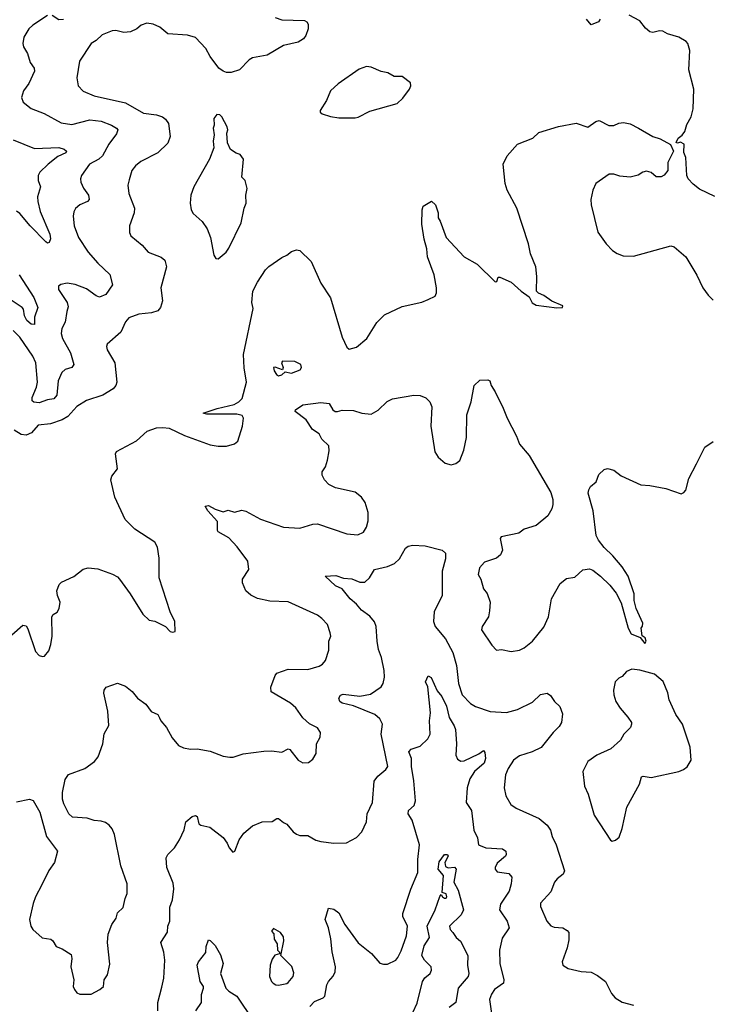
# Model space of a CAD drawing. Extents: x 2087054 to 2277909, y 548907 to 753496.
# Tile 315 of 444: x 2191355 to 2195598, y 689515 to 695562. Entities that reach past the tile are written whole.
import ezdxf

# ---------------------------------------------------------------- set-up
doc = ezdxf.new("R2010")
doc.units = 0

msp = doc.modelspace()

# ---------------------------------------------------------------- linework, layer by layer
at = {"layer": '0CON20XD'}
for points in [[(2191525, 695588.1), (2191435, 695527.5), (2191411.5, 695505), (2191381.1, 695455), (2191373.3, 695415), (2191378.6, 695395), (2191403.1, 695355), (2191419.3, 695299.3), (2191444.3, 695265), (2191446.9, 695245), (2191410.5, 695169.5), (2191378.2, 695125), (2191365.6, 695085), (2191375.8, 695055), (2191425, 695017.5), (2191505, 694986.4), (2191609.4, 694929.4), (2191675, 694918.5), (2191785, 694946.9), (2191855, 694938.2), (2191918, 694915), (2191949.2, 694895), (2191957.5, 694885), (2191949.3, 694860.7), (2191903.2, 694796.8), (2191864.4, 694725), (2191840.8, 694705), (2191784.3, 694675), (2191735.5, 694604.5), (2191728.6, 694585), (2191731.1, 694565), (2191747.2, 694527.2), (2191776.9, 694485), (2191781.7, 694458.3), (2191772, 694445), (2191724.5, 694425.5), (2191698.1, 694401.9), (2191687.1, 694382.9), (2191682.9, 694355), (2191688.9, 694295), (2191715.5, 694225), (2191775.2, 694135.2), (2191835, 694066.9), (2191907.9, 693997.9), (2191925.7, 693934.3), (2191885, 693874), (2191845, 693858), (2191825, 693865.7), (2191765, 693908.5), (2191695, 693936.4), (2191646.8, 693943.2), (2191606.7, 693935), (2191594, 693925), (2191592.5, 693905), (2191646.7, 693825), (2191651.9, 693798.1), (2191645, 693770), (2191634.4, 693705), (2191613.1, 693665), (2191608.9, 693635), (2191617.5, 693605), (2191666.8, 693515), (2191687.5, 693445), (2191674.4, 693425.6), (2191635, 693413.1), (2191614.6, 693395.4), (2191592.2, 693345), (2191583.2, 693255), (2191565, 693232.5), (2191525, 693227.6), (2191475, 693209.8), (2191442.8, 693212.8), (2191431.9, 693221.9), (2191432.5, 693242.5), (2191458.2, 693305), (2191463.7, 693335), (2191454.8, 693454.8), (2191435.3, 693495), (2191355, 693611.8), (2191315, 693652.2)], [(2192925, 695575.6), (2192965, 695561.4), (2193105, 695556.7), (2193119.3, 695549.3), (2193127.5, 695535), (2193127.5, 695505), (2193112.5, 695465), (2193097.5, 695445), (2193065, 695423.8), (2192975, 695402.9), (2192875.3, 695344.7), (2192785, 695328.1), (2192765, 695315.7), (2192705, 695253.8), (2192655, 695237.5), (2192625, 695237.8), (2192604, 695245), (2192578.6, 695265), (2192525.9, 695335.9), (2192497.5, 695385), (2192435, 695452.3), (2192385, 695467.2), (2192265, 695474.3), (2192215, 695516.9), (2192175, 695534.4), (2192135, 695541.4), (2192102, 695528), (2192073.8, 695505), (2192035, 695487.1), (2191995, 695482.9), (2191945, 695495.8), (2191923.9, 695493.9), (2191861.3, 695468.7), (2191825, 695434), (2191793.3, 695415), (2191722.4, 695307.6), (2191705.8, 695205), (2191714, 695155), (2191745, 695124), (2191812.5, 695095), (2192005, 695052.1), (2192115, 694988.2), (2192195, 694978.1), (2192231.2, 694965), (2192251.4, 694951.4), (2192269.5, 694925), (2192278.5, 694845), (2192265.3, 694804.7), (2192203.1, 694745), (2192098.9, 694691.1), (2192065.5, 694664.5), (2192043.3, 694635), (2192027.9, 694577.9), (2192019.4, 694545), (2192025.6, 694495), (2192060, 694405), (2192057.5, 694375), (2192030, 694295), (2192030, 694255), (2192036.7, 694235), (2192108, 694178), (2192144, 694135), (2192225, 694103.6), (2192247.2, 694085), (2192256.1, 694043.9), (2192221.8, 693915), (2192231.8, 693835), (2192220.8, 693795), (2192204, 693774), (2192165, 693761.5), (2192087.4, 693752.6), (2192025, 693730.8), (2192005, 693706.2), (2191976.7, 693643.3), (2191891.7, 693568.3), (2191887.5, 693555), (2191892.9, 693535), (2191939.4, 693455), (2191951.9, 693335), (2191946.5, 693315), (2191930, 693295), (2191865, 693255.8), (2191765, 693224.2), (2191705, 693185.8), (2191651.4, 693125), (2191615, 693103.5), (2191545, 693080.8), (2191468.7, 693071.3), (2191427.5, 693025), (2191395, 693009.6), (2191364.7, 693014.7), (2191321.9, 693041.9)], [(2191625, 695562.3), (2191595, 695560.9), (2191555, 695588.1)], [(2194920, 695565), (2194910.7, 695549.3), (2194865, 695530), (2194836.2, 695565)], [(2195625, 694476.9), (2195531.1, 694521.1), (2195491.2, 694551.2), (2195461.9, 694585), (2195453.3, 694605), (2195446.5, 694715), (2195435.6, 694745.6), (2195436.9, 694796.9), (2195415, 694810.8), (2195395, 694803.8), (2195387.5, 694807.5), (2195400, 694835), (2195425, 694852.9), (2195441.9, 694875), (2195452.4, 694917.6), (2195480, 694965), (2195491.4, 695015), (2195495.6, 695135), (2195465.6, 695255), (2195472.7, 695372.7), (2195460, 695415), (2195448.8, 695428.8), (2195405, 695454.2), (2195335, 695474.3), (2195305, 695490.8), (2195285, 695492.9), (2195245, 695484.3), (2195225, 695487.5), (2195199.8, 695509.8), (2195165, 695555.6), (2195099.2, 695589.2)], [(2193415, 694958.8), (2193435, 694963.8), (2193505, 695001.2), (2193673.6, 695046.4), (2193709.3, 695080.7), (2193750, 695135), (2193757.5, 695155), (2193756.7, 695175), (2193705, 695212.5), (2193655, 695213.3), (2193615.9, 695235.9), (2193575, 695243.8), (2193515, 695271.2), (2193485, 695273.8), (2193441.2, 695258.8), (2193311.2, 695168.8), (2193263.3, 695125), (2193240, 695065), (2193200, 695005), (2193200, 694995), (2193213, 694983), (2193265, 694966.7), (2193315, 694960), (2193415, 694958.8)], [(2191306.7, 691785), (2191375, 691842.5), (2191395, 691840), (2191405, 691820), (2191451.7, 691681.7), (2191475, 691657.5), (2191495, 691650), (2191506.4, 691653.6), (2191533.6, 691686.4), (2191546.1, 691723.9), (2191554, 691775), (2191552.9, 691895), (2191560.5, 691909.5), (2191585, 691922.5), (2191596.4, 691946.4), (2191603.8, 691985), (2191586.2, 692025), (2191583.6, 692053.6), (2191596.4, 692093.6), (2191611.7, 692108.3), (2191687.7, 692142.3), (2191745, 692186.7), (2191775, 692196.2), (2191835, 692188.8), (2191925, 692157.5), (2191955, 692140), (2191967.5, 692125), (2192033.8, 692035), (2192110.7, 691910.7), (2192150, 691875), (2192185, 691867.5), (2192250, 691835), (2192280, 691805), (2192295, 691800), (2192310, 691805), (2192307.5, 691865), (2192280, 691925), (2192210.8, 692135), (2192210.8, 692255), (2192201.7, 692321.7), (2192184.2, 692354.2), (2192063.2, 692433.2), (2192003.4, 692493.4), (2191940.3, 692630.3), (2191915.8, 692735), (2191921.8, 692758.2), (2191955.5, 692804.5), (2191944.5, 692895), (2191949.4, 692910.6), (2192073.3, 692975), (2192138.8, 693035), (2192194.4, 693054.4), (2192235, 693056.7), (2192273, 693053), (2192368.3, 693008.3), (2192525, 692950.6), (2192575, 692942.5), (2192625, 692942.5), (2192675, 692958), (2192695.6, 692974.4), (2192724.4, 693065), (2192730, 693115), (2192720.8, 693130.8), (2192689.5, 693139.5), (2192505, 693140), (2192482.5, 693145), (2192568.8, 693175), (2192671.5, 693198.5), (2192701.9, 693215), (2192722.2, 693235), (2192749.1, 693335), (2192733.2, 693423.2), (2192730.8, 693505), (2192788.5, 693788.5), (2192780.9, 693825), (2192786.7, 693895), (2192815, 693950), (2192865.7, 694025), (2192885, 694045.7), (2192965, 694101.2), (2192996.7, 694115), (2193025, 694138.8), (2193055, 694148), (2193075, 694144), (2193145, 694077.5), (2193205, 693943.3), (2193265, 693853.3), (2193335, 693612.5), (2193365, 693550), (2193378.3, 693538.3), (2193425, 693550), (2193486.7, 693605), (2193548.3, 693701.7), (2193595, 693750), (2193705, 693801.4), (2193825, 693828), (2193863.3, 693843.3), (2193906.7, 693865), (2193916, 693885), (2193915.8, 693915), (2193900.8, 693995), (2193860, 694105), (2193856, 694155), (2193839.2, 694215), (2193826.1, 694306.1), (2193826.7, 694395), (2193834.1, 694415.9), (2193885, 694447.5), (2193910, 694425), (2193926, 694375), (2193926.2, 694345), (2193938.8, 694325), (2193973.8, 694225), (2194085, 694106.2), (2194165, 694060), (2194275, 693952.5), (2194286.4, 693953.6), (2194295, 693980), (2194305, 693980), (2194375, 693950), (2194435, 693893.8), (2194485, 693860), (2194503.6, 693823.6), (2194528.3, 693808.3), (2194655, 693792.5), (2194690, 693795), (2194692.5, 693805), (2194623, 693833), (2194575, 693867.5), (2194541.7, 693881.7), (2194530, 693895), (2194532.5, 693985), (2194525.5, 694045), (2194492.7, 694125), (2194480.5, 694185), (2194408.6, 694405), (2194350.4, 694515), (2194337.5, 694555), (2194324.3, 694675), (2194349.2, 694725), (2194413, 694797), (2194506.7, 694835), (2194545, 694869.2), (2194665, 694905.7), (2194774.2, 694925.8), (2194845, 694902.5), (2194893.6, 694936.4), (2194915, 694942.9), (2194975, 694912), (2195005, 694911.4), (2195035, 694925.7), (2195065, 694930), (2195105, 694922.5), (2195155.8, 694895.8), (2195245, 694844.4), (2195290, 694830), (2195353.8, 694795), (2195371.2, 694755), (2195336.7, 694685), (2195337.5, 694635), (2195315, 694607.5), (2195295, 694597.5), (2195265, 694597.5), (2195233.2, 694623.2), (2195205, 694631.9), (2195183.7, 694626.3), (2195155, 694606.2), (2195105, 694594), (2195041.7, 694601.7), (2195005, 694613.8), (2194977, 694613), (2194895, 694556.2), (2194875.5, 694514.5), (2194863, 694457), (2194865.6, 694425), (2194906.1, 694256.1), (2194958, 694185), (2194996.2, 694145), (2195025.8, 694125.8), (2195062.3, 694112.3), (2195125, 694110), (2195355, 694172.5), (2195375, 694167.5), (2195447.5, 694105), (2195515, 693993.3), (2195551.2, 693915), (2195585, 693870), (2195615, 693840)], [(2192575, 694092.5), (2192623.3, 694135), (2192640.5, 694159.5), (2192715.8, 694314.2), (2192733.3, 694405), (2192746.7, 694435), (2192743.3, 694485), (2192752.5, 694525), (2192740, 694575), (2192720, 694595), (2192730, 694705), (2192710, 694735), (2192685, 694742.5), (2192650, 694765), (2192632.5, 694805), (2192626.7, 694865), (2192633.3, 694885), (2192630, 694905), (2192597.5, 694965), (2192585, 694976.7), (2192565, 694980), (2192546.7, 694955), (2192550, 694915), (2192542.5, 694895), (2192550, 694855), (2192543.8, 694815), (2192546.7, 694775), (2192520, 694705), (2192424.1, 694535.9), (2192406.2, 694485), (2192401.2, 694435), (2192408.8, 694395), (2192421.2, 694371.2), (2192475, 694323.3), (2192507, 694277), (2192528, 694225), (2192547.5, 694115), (2192560, 694095), (2192575, 694092.5)], [(2191315, 694824.3), (2191445, 694770), (2191595, 694777.6), (2191627.7, 694767.7), (2191642.9, 694755), (2191638.6, 694745), (2191588.5, 694721.5), (2191529.2, 694675), (2191478.6, 694625), (2191468.6, 694605), (2191469.4, 694575), (2191481.9, 694535), (2191464.4, 694475), (2191465.5, 694445), (2191480, 694385), (2191540.4, 694245), (2191544.4, 694215.6), (2191536.9, 694193.1), (2191525, 694190), (2191515, 694197.5), (2191419.6, 694295), (2191355, 694372.1), (2191335, 694386.2)], [(2191352.5, 693995), (2191442, 693855), (2191465.5, 693795), (2191446.4, 693735), (2191445, 693690), (2191425, 693692.9), (2191398.5, 693715), (2191384, 693744), (2191377.6, 693785), (2191370.9, 693795), (2191285, 693852.7)], [(2192945, 693375.6), (2192965, 693380.5), (2192985, 693400), (2193025, 693390.4), (2193077.4, 693412.6), (2193086.7, 693425), (2193082.5, 693445), (2193045, 693463.3), (2192970, 693465), (2192963.3, 693455), (2192973.3, 693425), (2192968.8, 693411.2), (2192925, 693428), (2192913.8, 693425), (2192918, 693405), (2192932.2, 693382.2), (2192945, 693375.6)], [(2191491.3, 690248.7), (2191451.4, 690175), (2191437.5, 690135), (2191414.2, 690035.8), (2191422.5, 689995), (2191436, 689975), (2191492.4, 689922.4), (2191546.7, 689915), (2191559.2, 689905), (2191579.7, 689869.7), (2191615.6, 689855.6), (2191671.7, 689821.7), (2191676.1, 689796.1), (2191670, 689745), (2191686.7, 689665), (2191683.8, 689625), (2191691.2, 689605), (2191705.9, 689585.9), (2191725, 689578), (2191795, 689576.7), (2191847.5, 689605), (2191870, 689625), (2191873.8, 689665), (2191893.9, 689696.1), (2191908.8, 689761.2), (2191894.2, 689895), (2191898, 689945), (2191921.2, 690005), (2191946.8, 690043.2), (2191955, 690076.7), (2191991.2, 690108.8), (2192002.9, 690165), (2192016, 690195), (2192015.7, 690255), (2191975.6, 690365.6), (2191937.9, 690557.9), (2191922.5, 690592.5), (2191904.2, 690614.2), (2191881.2, 690631.2), (2191855, 690640), (2191813.4, 690643.4), (2191768.9, 690658.9), (2191680, 690665), (2191656.7, 690685), (2191626.1, 690746.1), (2191618.8, 690775), (2191618.8, 690815), (2191633.8, 690895), (2191655, 690926.7), (2191755, 690963.3), (2191813.9, 691006.1), (2191836.7, 691035), (2191866.2, 691115), (2191874.3, 691175.7), (2191903.3, 691226.7), (2191896.4, 691315), (2191871.8, 691425), (2191873.5, 691445), (2191886.4, 691463.6), (2191955, 691486.7), (2192005, 691468.5), (2192046.2, 691436.2), (2192079.5, 691395), (2192128.9, 691358.9), (2192162.4, 691312.4), (2192204.1, 691294.1), (2192213.8, 691275), (2192222, 691255), (2192256.2, 691215), (2192290.7, 691150.7), (2192330, 691105), (2192360.3, 691090.3), (2192405, 691082.5), (2192445, 691084), (2192525, 691070), (2192605, 691038), (2192645, 691032), (2192667, 691033), (2192727, 691053), (2192855, 691070), (2192902.3, 691072.3), (2192965, 691064.3), (2193005, 691084), (2193015, 691078.8), (2193065, 691014), (2193095, 690998.8), (2193129.5, 691000.5), (2193155, 691020), (2193176, 691055), (2193178, 691115), (2193201.2, 691155), (2193202, 691185), (2193185, 691212), (2193135, 691238), (2193093.4, 691273.4), (2193051.4, 691335), (2193019.2, 691365), (2192898.8, 691435), (2192897.7, 691462.3), (2192924, 691535), (2192935, 691548.8), (2193005, 691573.3), (2193125, 691571.5), (2193195, 691592.2), (2193215, 691604.2), (2193233, 691627), (2193255, 691690), (2193253.8, 691745), (2193266.7, 691775), (2193263, 691797), (2193245, 691846.7), (2193211.2, 691885), (2193185, 691904), (2193005, 691987.1), (2192891.7, 691991.7), (2192815, 692006.2), (2192775, 692026.7), (2192743.3, 692055), (2192723.9, 692103.9), (2192723.8, 692125), (2192762.5, 692185), (2192757, 692237), (2192691.2, 692325), (2192639.7, 692379.7), (2192575, 692417.5), (2192570, 692425), (2192570.7, 692480.7), (2192511.2, 692545), (2192493.8, 692575), (2192515, 692578), (2192555, 692556), (2192605, 692540), (2192635, 692548.8), (2192675, 692536.7), (2192720.5, 692549.5), (2192745, 692544.2), (2192834.5, 692494.5), (2192975, 692445.8), (2193075, 692440), (2193155.9, 692464.1), (2193185, 692466), (2193365, 692404), (2193431.7, 692398.3), (2193466.2, 692415), (2193485.6, 692444.4), (2193495.8, 692485), (2193496, 692535), (2193477, 692597), (2193455, 692630), (2193415, 692660), (2193295, 692687.5), (2193255, 692707.5), (2193227.5, 692735), (2193213.9, 692763.9), (2193213.3, 692785), (2193233.6, 692816.4), (2193246.7, 692856.7), (2193256.7, 692915), (2193253.3, 692945), (2193212, 692985), (2193195, 693018.8), (2193154, 693045), (2193114.3, 693105), (2193046.2, 693155), (2193050, 693165), (2193095, 693195.9), (2193205, 693211), (2193256, 693205), (2193278.8, 693165), (2193293.3, 693155), (2193307.5, 693155), (2193335, 693164.4), (2193405, 693162.5), (2193456.1, 693146.1), (2193515, 693140), (2193556.4, 693163.6), (2193613.1, 693216.9), (2193645, 693233.3), (2193777, 693257), (2193815, 693254.3), (2193849.4, 693239.4), (2193873.8, 693215), (2193886.2, 693185), (2193880.8, 693065), (2193905, 692907.5), (2193925.8, 692875.8), (2193967.7, 692837.7), (2194005, 692827.5), (2194035, 692837.1), (2194059.2, 692855), (2194082.4, 692917.6), (2194098.8, 692995), (2194102.5, 693135), (2194127.7, 693215), (2194147.3, 693315), (2194181.1, 693348.9), (2194230.4, 693350.4), (2194243.2, 693343.2), (2194252, 693315), (2194275, 693276.7), (2194325.5, 693175.5), (2194348.6, 693115), (2194407.5, 693005), (2194425.7, 692955), (2194485.3, 692885.3), (2194617.4, 692657.4), (2194629.4, 692615), (2194630.6, 692585), (2194623, 692557), (2194598.8, 692515), (2194526.7, 692455), (2194455, 692434), (2194422.1, 692407.9), (2194313.3, 692385), (2194306.7, 692375), (2194320.9, 692305), (2194309.6, 692275), (2194285, 692254.6), (2194209.3, 692230.7), (2194180, 692195), (2194171.2, 692155), (2194188, 692125), (2194205, 692067.5), (2194227.3, 692037.3), (2194244.2, 691985), (2194242, 691932), (2194235.8, 691895), (2194196, 691835), (2194191.4, 691815), (2194255, 691720.8), (2194285, 691690), (2194315, 691694), (2194375, 691682.5), (2194425, 691689.2), (2194455, 691704.2), (2194505, 691745.8), (2194575, 691832), (2194602.9, 691895), (2194621.4, 692005), (2194675, 692099.2), (2194715, 692130), (2194765, 692138.8), (2194815, 692184.2), (2194855, 692190), (2194875, 692181.4), (2194923.7, 692143.7), (2194979.7, 692089.7), (2195020, 692040), (2195050.5, 691980.5), (2195093.8, 691825), (2195111.2, 691791.2), (2195167.5, 691767.5), (2195195, 691730), (2195202.5, 691745), (2195197.5, 691765), (2195178.3, 691778.3), (2195173.3, 691825), (2195181.7, 691838.3), (2195182.5, 691855), (2195141.2, 691945), (2195128.8, 691995), (2195128.8, 692035), (2195093.3, 692145), (2195055, 692202.5), (2194998.8, 692268.8), (2194945, 692320), (2194911.4, 692365), (2194897.1, 692395), (2194878.8, 692545), (2194847.5, 692655), (2194850.8, 692675), (2194862, 692695), (2194895.3, 692724.7), (2194912.1, 692767.9), (2194945, 692799.1), (2194965, 692806.5), (2195005.7, 692795.7), (2195050.5, 692760.5), (2195170, 692705), (2195225, 692701.2), (2195325, 692682), (2195419.3, 692650.7), (2195435, 692657.5), (2195447.7, 692672.3), (2195466, 692745), (2195512, 692835), (2195564.2, 692935.8), (2195615, 692971.2)], [(2192204.2, 689475), (2192203.1, 689525), (2192228.9, 689621.1), (2192241.2, 689675), (2192246.9, 689785), (2192241.1, 689835), (2192222.9, 689895), (2192263, 689957), (2192265.7, 689995), (2192277.8, 690025), (2192278, 690112), (2192292.8, 690157.2), (2192302.5, 690225), (2192298.3, 690258.3), (2192259.2, 690355), (2192254.2, 690415), (2192265.8, 690435), (2192305.7, 690475), (2192337.3, 690525), (2192366.1, 690586.1), (2192375.6, 690635), (2192415, 690668.5), (2192434.3, 690674.3), (2192445, 690669.2), (2192455, 690624), (2192467.5, 690615), (2192523.6, 690603.6), (2192605, 690540), (2192630, 690505), (2192642.5, 690475), (2192665, 690450), (2192677.5, 690455), (2192703.3, 690525), (2192731.2, 690565), (2192785, 690610), (2192843.6, 690636.4), (2192905, 690636.7), (2192935, 690656.7), (2192945, 690656.7), (2192975, 690632), (2192995, 690622), (2193035, 690574), (2193055, 690560), (2193075, 690552.5), (2193125, 690550.8), (2193175, 690522), (2193205, 690513.8), (2193285, 690504.2), (2193362.7, 690507.3), (2193425, 690538.8), (2193456.8, 690573.2), (2193486, 690635), (2193490, 690685), (2193522.5, 690755), (2193533.3, 690885), (2193554.3, 690915.7), (2193605, 690956.7), (2193615.6, 690974.4), (2193576.5, 691175), (2193584.2, 691235), (2193567.9, 691267.9), (2193536.2, 691295), (2193405, 691347.8), (2193335, 691364.4), (2193321.2, 691375), (2193316.2, 691395), (2193326.1, 691413.9), (2193341.2, 691418.8), (2193445, 691407.1), (2193510.5, 691419.5), (2193575, 691464), (2193588.6, 691485), (2193596.3, 691523.7), (2193594.6, 691565), (2193577.2, 691645), (2193559.1, 691695), (2193550, 691745), (2193545.4, 691835), (2193535, 691864.2), (2193505, 691898.9), (2193455, 691935.7), (2193423.3, 691973.3), (2193384.4, 692005), (2193335, 692065.7), (2193295, 692085.6), (2193232.5, 692145), (2193297.6, 692147.6), (2193345, 692132.5), (2193395, 692127.5), (2193445, 692107.3), (2193475, 692108.1), (2193504.2, 692135), (2193535, 692186.2), (2193615, 692202.9), (2193657.6, 692222.4), (2193688.9, 692251.1), (2193725, 692315.6), (2193742.2, 692327.8), (2193770, 692335), (2193845, 692331.6), (2193950, 692305), (2193971.2, 692285), (2193970.2, 692249.8), (2193950.5, 692175), (2193951.2, 692025), (2193900.9, 691925), (2193897.5, 691865), (2193907.8, 691835), (2193970, 691760), (2194015.6, 691675), (2194037.3, 691595), (2194049.6, 691485), (2194072.1, 691415), (2194125, 691362.9), (2194155, 691344), (2194245, 691313.3), (2194345, 691306.2), (2194414, 691325), (2194505, 691370.6), (2194555, 691418.1), (2194595.8, 691425.8), (2194615, 691412), (2194640.8, 691375), (2194673.6, 691343.6), (2194689.8, 691299.8), (2194684.2, 691245.8), (2194668.8, 691221.2), (2194632.5, 691185), (2194558.1, 691091.9), (2194503.7, 691066.3), (2194425, 691041.1), (2194389.2, 691015), (2194355, 690963.3), (2194338.6, 690925), (2194331.4, 690845), (2194341.2, 690795), (2194371.3, 690741.3), (2194405, 690718.6), (2194545.5, 690655.5), (2194595.4, 690615.4), (2194615, 690583.8), (2194625.5, 690545.5), (2194651.4, 690495), (2194702, 690335), (2194694, 690315), (2194656, 690285), (2194640.8, 690265), (2194618.8, 690205), (2194553.9, 690136.1), (2194553.8, 690115), (2194594.2, 690025), (2194617.6, 689997.6), (2194638.7, 689988.7), (2194692.5, 689985), (2194719.1, 689969.1), (2194727.5, 689955), (2194729.1, 689910.9), (2194718.3, 689861.7), (2194686.7, 689775), (2194692.5, 689755), (2194725, 689733.8), (2194805, 689716), (2194865, 689711.4), (2194905, 689691.9), (2194952.9, 689655), (2194991.3, 689581.3), (2195013.8, 689555), (2195057, 689527), (2195125, 689510)], [(2194995, 690517.5), (2195015, 690522.5), (2195037.7, 690542.3), (2195055.8, 690595), (2195084.5, 690725.5), (2195162.7, 690867.3), (2195175, 690912), (2195185, 690915.6), (2195235, 690906.9), (2195405, 690945.6), (2195433.4, 690956.6), (2195456.3, 690973.7), (2195480, 691015), (2195474.2, 691095), (2195425.8, 691235.8), (2195385.5, 691295), (2195344.3, 691385), (2195337.1, 691427.1), (2195307, 691497), (2195255, 691542.5), (2195165, 691566.7), (2195115, 691572.5), (2195081.7, 691558.3), (2195055, 691527.5), (2195035, 691517.5), (2195013.9, 691496.1), (2195003.3, 691445), (2195003.8, 691415), (2195016.7, 691375), (2195042.7, 691332.7), (2195091.7, 691278.3), (2195113.3, 691245), (2195113.3, 691235), (2195106.2, 691215), (2195065.9, 691174.1), (2195045, 691136.2), (2194985.5, 691084.5), (2194900, 691045), (2194844.2, 691005.8), (2194813.8, 690945), (2194824, 690855), (2194847.5, 690805), (2194885, 690677.5), (2194983.6, 690523.6), (2194995, 690517.5)], [(2193137.6, 689502.4), (2193165, 689531.2), (2193219.2, 689555), (2193228.6, 689565), (2193242.2, 689635), (2193251.9, 689655), (2193281.5, 689688.5), (2193292.2, 689715), (2193294.7, 689745), (2193275, 689837.5), (2193266.8, 689916.8), (2193251.4, 689985), (2193231.2, 690035), (2193252.5, 690105), (2193285, 690100), (2193315.8, 690075.8), (2193352.5, 690005), (2193435, 689893.1), (2193516.9, 689826.9), (2193567.7, 689767.7), (2193590.5, 689760.5), (2193615, 689761.2), (2193665, 689786.7), (2193677.1, 689802.9), (2193697.6, 689842.4), (2193730.6, 689935), (2193738.1, 689995), (2193708, 690055), (2193707.7, 690072.3), (2193758.1, 690221.9), (2193800, 690325), (2193800.8, 690405), (2193811.5, 690495), (2193765, 690646.7), (2193740.8, 690685), (2193742.9, 690705), (2193779.2, 690735), (2193787.3, 690765), (2193777.2, 690887.2), (2193762.2, 690975), (2193762.5, 691025), (2193746.2, 691065), (2193758.8, 691081.2), (2193815, 691101.2), (2193862, 691145), (2193875.6, 691174.4), (2193872.9, 691255), (2193879.4, 691305), (2193862, 691465), (2193848.8, 691495), (2193865, 691532.5), (2193882.3, 691522.3), (2193919.1, 691439.1), (2193948.2, 691405), (2193976.2, 691345), (2193993.8, 691276.2), (2194024.5, 691225), (2194031.7, 691201.7), (2194038.9, 691115), (2194034, 691045), (2194045, 691020.9), (2194065, 691008.9), (2194085, 691010), (2194176.4, 691053.6), (2194205, 691073.3), (2194212.3, 691062.3), (2194216.2, 691025), (2194208.5, 690995), (2194148.2, 690945), (2194120.7, 690899.3), (2194104.8, 690845), (2194098.1, 690755), (2194129.7, 690705), (2194145.4, 690585), (2194166.4, 690536.4), (2194174.4, 690495), (2194217.5, 690475), (2194320.3, 690470.3), (2194342, 690455), (2194344, 690435), (2194338.8, 690425), (2194288.7, 690381.3), (2194276, 690355), (2194276, 690345), (2194288, 690328), (2194358.8, 690318.8), (2194377.5, 690295), (2194374.3, 690255), (2194361.1, 690208.9), (2194309.4, 690130.6), (2194303.3, 690095), (2194350, 690025), (2194361.4, 689985), (2194319.8, 689920.2), (2194302.1, 689847.9), (2194303.5, 689765), (2194328.5, 689665), (2194327.1, 689645), (2194272.5, 689605), (2194252.6, 689577.4), (2194240, 689545), (2194255.8, 689445)], [(2191335, 690758), (2191415, 690774.2), (2191437, 690767), (2191479.2, 690695), (2191518.6, 690545), (2191586.9, 690455), (2191567.8, 690385), (2191533.1, 690336.9), (2191491.3, 690248.7)], [(2193769.4, 689465), (2193797.4, 689522.6), (2193829.1, 689655), (2193843.3, 689676.7), (2193877.1, 689705), (2193885.4, 689725), (2193882, 689745), (2193841.2, 689785), (2193824.9, 689815.1), (2193839.8, 689875), (2193872.9, 689925), (2193858.1, 689995), (2193907.3, 690095), (2193935, 690177.5), (2193945, 690190), (2193952.5, 690175), (2193965, 690167.5), (2193975, 690167.5), (2193978.8, 690175), (2193975, 690192.5), (2193951.2, 690201.2), (2193958.1, 690305), (2193925.6, 690345), (2193931.1, 690388.9), (2193965, 690434), (2193982.5, 690435), (2193987.1, 690425), (2193965.8, 690385), (2193970.8, 690360.8), (2193986.4, 690353.6), (2194025, 690357.1), (2194035.4, 690345), (2194022.9, 690265), (2194047.8, 690215), (2194081.2, 690095), (2194067.3, 690065), (2193996, 689995), (2193998.8, 689975), (2194016.2, 689955), (2194036.2, 689925), (2194061.9, 689901.9), (2194107.5, 689815), (2194105.3, 689755), (2194114.8, 689705), (2194109.2, 689685), (2194049.2, 689615), (2194034.8, 689525.2), (2193992.5, 689495)], [(2192945, 689633.1), (2192995, 689642), (2193005, 689648.8), (2193034, 689685), (2193038.8, 689708.8), (2193026.8, 689746.8), (2192960, 689815), (2192976.7, 689905), (2192975, 689930), (2192956.4, 689956.4), (2192915, 689980), (2192902.5, 689965), (2192917, 689947), (2192917.5, 689915), (2192936.2, 689886.2), (2192938.3, 689848.3), (2192950, 689835), (2192950, 689825), (2192923.3, 689816.7), (2192905, 689792.5), (2192894.2, 689755), (2192890, 689685), (2192901.2, 689655), (2192911.2, 689645), (2192927.5, 689635), (2192945, 689633.1)], [(2192436, 689475), (2192472, 689525), (2192471.9, 689575), (2192483.8, 689615), (2192483.3, 689625), (2192463.3, 689655), (2192444.5, 689755), (2192452.9, 689775), (2192497.7, 689832.3), (2192500.8, 689869.2), (2192515, 689910), (2192525, 689907.5), (2192555, 689876.7), (2192589.3, 689819.3), (2192605.6, 689765), (2192589.1, 689705), (2192622, 689615), (2192639.2, 689595), (2192688.5, 689565), (2192788.9, 689415)]]:
    msp.add_lwpolyline(points, dxfattribs=at)

doc.saveas('drawing.dxf')
